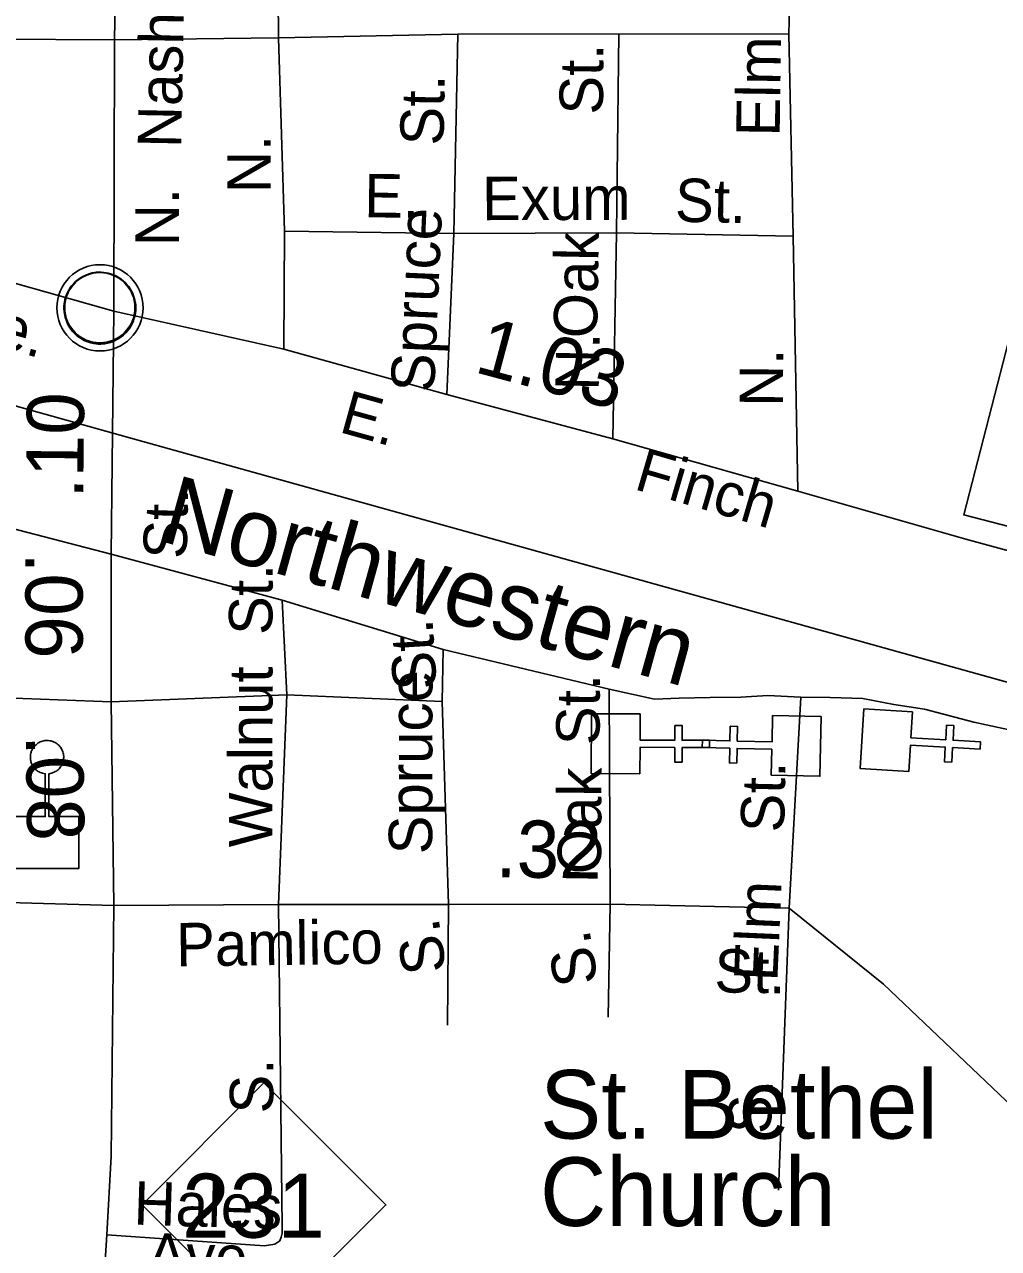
# Model space of a CAD drawing. Extents: x 2220236 to 2384410, y 720751 to 894131.
# Drawn here: x 2235895 to 2238024, y 741242 to 743918 of the extents above; entities that cross this region are included whole.
import ezdxf

# ---------------------------------------------------------------- set-up
doc = ezdxf.new("R2010")
doc.units = 0
for name, color, linetype in [('Exist Boundary Political City Limit New', 7, 'Continuous'), ('Exist Civil Demographics Community CELL', 7, 'Continuous'), ('Exist Civil Post Office CELL', 7, 'Continuous'), ('Exist Cultural Church CELL', 7, 'Continuous'), ('Exist Cultural Church Label', 7, 'Continuous'), ('Exist Railroad Mainline', 7, 'Continuous'), ('Exist Railroad Mainline Label', 7, 'Continuous'), ('Exist Road Non-System Type 51', 7, 'Continuous'), ('Exist Road Non-System Type 51 Label', 7, 'Continuous'), ('Exist Road Primary NC Attributed', 7, 'Continuous'), ('Exist Road Primary NC Label', 7, 'Continuous'), ('Exist Road Primary NC Service Mileage Hundredths English Label', 7, 'Continuous'), ('Exist Road Primary NC Shield CELL', 7, 'Continuous'), ('Exist Road Primary NC Shield Number Label', 7, 'Continuous'), ('Exist Road Primary US Attributed', 7, 'Continuous'), ('Exist Road Primary US Label', 7, 'Continuous'), ('Exist Road Primary US Mileage Hundredths English Label', 7, 'Continuous'), ('Exist Road Secondary Mileage Hundredths English Label', 7, 'Continuous'), ('Exist Road Secondary Type 51 Attributed', 7, 'Continuous'), ('Exist Road Secondary Type 51 Label', 7, 'Continuous'), ('Map Preparation Boundary City Limit Buffer Line', 7, 'Continuous')]:
    doc.layers.add(name, color=color, linetype=linetype)

msp = doc.modelspace()

# ---------------------------------------------------------------- linework, layer by layer
at = {"layer": 'Exist Boundary Political City Limit New'}
msp.add_lwpolyline([(2238316, 745341.8), (2237697.8, 745055.1), (2237600.8, 744437.2), (2238303.8, 744227.2), (2237948.2, 742846.1), (2238400.8, 742729), (2238594.8, 742672.5), (2238764.5, 742644.2), (2239019, 742648.2), (2239358.5, 742644.2), (2239919.8, 742614.7)], dxfattribs=at)
at = {"layer": 'Exist Civil Demographics Community CELL'}
msp.add_lwpolyline([(2235982.1, 743311.3), (2235983, 743316.9), (2235984.8, 743323.5), (2235987.7, 743330.7), (2235990.7, 743336.4), (2235994, 743342.2), (2235997.8, 743347.3), (2236001.7, 743351.7), (2236006.3, 743356.3), (2236011.8, 743360.8), (2236017.3, 743364.5), (2236022.2, 743367.4), (2236027.2, 743369.8), (2236032.7, 743372.1), (2236038.3, 743373.9), (2236042.6, 743375.1), (2236047.5, 743375.8), (2236051.6, 743376.6), (2236058, 743376.8), (2236062.4, 743376.7), (2236068.1, 743376.4), (2236073, 743375.7), (2236077.9, 743374.7), (2236082.9, 743373.3), (2236088.1, 743371.4), (2236094.7, 743368.5), (2236101, 743365), (2236106, 743361.4), (2236111.2, 743357.4), (2236114.5, 743354.3), (2236118.6, 743349.9), (2236122.5, 743345.2), (2236125.6, 743340.6), (2236128.7, 743335.6), (2236131.2, 743330.4), (2236133.2, 743325.4), (2236134.8, 743320.4), (2236136, 743315.8), (2236137.1, 743309.8), (2236137.8, 743305.1), (2236138, 743299.1), (2236137.8, 743293.3), (2236137.3, 743287.6), (2236136.3, 743282.1), (2236134.7, 743276), (2236132.8, 743270.1), (2236130.5, 743265), (2236127.3, 743259), (2236124.1, 743253.7), (2236120.6, 743249), (2236116.4, 743244.3), (2236111.1, 743239.3), (2236106.1, 743235.2), (2236101.1, 743231.8), (2236096.7, 743229.3), (2236089.9, 743226), (2236082.8, 743223.3), (2236076.8, 743221.8), (2236070.2, 743220.5), (2236065.8, 743220.1), (2236061.3, 743219.8), (2236055.7, 743219.8), (2236051.5, 743220.2), (2236045.8, 743221), (2236039.9, 743222.3), (2236035.3, 743223.6), (2236030.1, 743225.4), (2236025.5, 743227.4), (2236021.6, 743229.7), (2236014.8, 743233.7), (2236009.2, 743238), (2236004.3, 743242.5), (2235999.9, 743247.4), (2235996.7, 743251.3), (2235993.7, 743255.5), (2235989.6, 743262.6), (2235987.9, 743266.1), (2235986.2, 743270.2), (2235983.6, 743278.4), (2235982.1, 743285.4), (2235981.4, 743290.6), (2235981, 743296.9), (2235981, 743301.6), (2235981.5, 743308)], close=True, dxfattribs=at)
for centre, radius in [((2236059.7, 743298.9), 94.3), ((2236059.4, 743299.2), 76.7)]:
    msp.add_circle(centre, radius, dxfattribs=at)
at = {"layer": 'Exist Civil Post Office CELL'}
msp.add_lwpolyline([(2235874.4, 742186.7), (2235940, 742186.7), (2235940, 742280.2), (2235937.2, 742280.6), (2235934.4, 742281.2), (2235931.6, 742282.1), (2235928.9, 742283.2), (2235926.6, 742284.4), (2235924.6, 742285.5), (2235922.7, 742286.8), (2235920.5, 742288.5), (2235919, 742289.8), (2235917.4, 742291.5), (2235915.8, 742293.3), (2235914.5, 742294.9), (2235913.2, 742296.9), (2235912, 742299), (2235911, 742300.9), (2235910.1, 742302.8), (2235909.5, 742304.4), (2235908.9, 742306.4), (2235908.3, 742308.6), (2235907.9, 742310.8), (2235907.7, 742312.8), (2235907.5, 742315.2), (2235907.5, 742317.9), (2235907.7, 742320), (2235908, 742322.3), (2235908.5, 742324.9), (2235909, 742326.8), (2235909.6, 742328.8), (2235910.3, 742330.6), (2235911.1, 742332.3), (2235912.1, 742334.1), (2235913.1, 742335.9), (2235914.4, 742337.8), (2235916.4, 742340.4), (2235918.1, 742342.2), (2235919.9, 742343.8), (2235921.4, 742345.1), (2235922.9, 742346.3), (2235924.9, 742347.5), (2235926.6, 742348.6), (2235928.9, 742349.7), (2235931.1, 742350.6), (2235934, 742351.5), (2235936.6, 742352.2), (2235939.4, 742352.7), (2235942, 742352.9), (2235944, 742352.9), (2235946.9, 742352.8), (2235949.8, 742352.4), (2235952.5, 742351.9), (2235954.7, 742351.3), (2235956.8, 742350.7), (2235959.2, 742349.6), (2235961.5, 742348.5), (2235963.8, 742347.1), (2235966.1, 742345.5), (2235968.4, 742343.6), (2235970.3, 742341.8), (2235971.8, 742340), (2235973.1, 742338.5), (2235974.7, 742336), (2235975.9, 742334.1), (2235977, 742332.1), (2235977.9, 742330), (2235978.6, 742327.8), (2235979.4, 742325.3), (2235979.8, 742323.1), (2235980.2, 742320.4), (2235980.4, 742318.3), (2235980.5, 742315.9), (2235980.3, 742313.6), (2235980.2, 742311.5), (2235979.7, 742308.9), (2235979.1, 742306.6), (2235978.4, 742304.3), (2235977.5, 742302.1), (2235976.5, 742299.9), (2235975.3, 742297.7), (2235973.7, 742295.2), (2235972.2, 742293.3), (2235970.4, 742291.3), (2235968.1, 742289.1), (2235966.2, 742287.5), (2235964.4, 742286.2), (2235962.1, 742284.8), (2235959.9, 742283.6), (2235957.7, 742282.6), (2235955.8, 742281.9), (2235953.5, 742281.2), (2235950.9, 742280.6), (2235949.2, 742280.4), (2235948, 742280.2), (2235948, 742186.7), (2236013.5, 742186.7), (2236013.5, 742073.3), (2235874.4, 742073.3)], dxfattribs=at)
at = {"layer": 'Exist Cultural Church CELL'}
for points in [[(2237240.6, 742410.9), (2237240.4, 742354), (2237316.6, 742353.7), (2237316.7, 742385.7), (2237332.7, 742385.6), (2237332.5, 742353.6), (2237392.7, 742353.3), (2237392.6, 742337.3), (2237332.5, 742337.6), (2237332.3, 742305.6), (2237316.4, 742305.6), (2237316.5, 742337.6), (2237240.4, 742338), (2237240, 742280.3), (2237133.5, 742280.8), (2237134.1, 742411.4)], [(2237527.5, 742277), (2237528.6, 742333.9), (2237452.5, 742335.6), (2237451.8, 742303.6), (2237435.8, 742303.9), (2237436.5, 742335.9), (2237376.4, 742337.3), (2237376.8, 742353.3), (2237436.9, 742351.9), (2237437.6, 742383.9), (2237453.6, 742383.6), (2237452.9, 742351.6), (2237529, 742349.9), (2237530.4, 742407.5), (2237636.8, 742405.2), (2237633.9, 742274.6)], [(2237836, 742415.8), (2237832.8, 742359), (2237908.8, 742354.5), (2237910.7, 742386.4), (2237926.7, 742385.5), (2237924.8, 742353.6), (2237984.8, 742350.1), (2237983.9, 742334.1), (2237923.9, 742337.6), (2237922, 742305.6), (2237906, 742306.6), (2237907.9, 742338.5), (2237831.9, 742343), (2237828.4, 742285.4), (2237722.1, 742291.6), (2237729.8, 742422)]]:
    msp.add_lwpolyline(points, close=True, dxfattribs=at)
at = {"layer": 'Exist Railroad Mainline'}
msp.add_lwpolyline([(2232962.4, 743793.9), (2233126.5, 743781.3), (2233250.5, 743772.2), (2233448.7, 743743.9), (2233655, 743697.7), (2233873.3, 743643.4), (2236153.5, 743006.3), (2239641.8, 742035), (2241914, 741399.8)], dxfattribs=at)
at = {"layer": 'Exist Road Non-System Type 51'}
for p, q in [((2236449.9, 743889.1), (2236446.6, 744439.5)), ((2236449.9, 743889.1), (2236841.9, 743897.5)), ((2236841.9, 743897.5), (2236833.5, 743461.6)), ((2236841.9, 743897.5), (2237193.8, 743898.2)), ((2237189.3, 743462.5), (2237193.8, 743898.2)), ((2237193.8, 743898.2), (2237565.7, 743897.4)), ((2237565.7, 743897.4), (2237575.2, 743455.5)), ((2235725.7, 743886.9), (2236091.7, 743884.7)), ((2236091.7, 743884.7), (2236449.9, 743889.1)), ((2236463.5, 743466.6), (2236449.9, 743889.1)), ((2236463.5, 743466.6), (2236461.6, 743208.7)), ((2236833.5, 743461.6), (2236463.5, 743466.6)), ((2236818.3, 743109.6), (2236833.5, 743461.6)), ((2237189.3, 743462.5), (2236833.5, 743461.6)), ((2237181, 743012.5), (2237189.3, 743462.5)), ((2237575.2, 743455.5), (2237189.3, 743462.5)), ((2237575.2, 743455.5), (2237585.7, 742897.8)), ((2236084.2, 742760.1), (2236458.3, 742659.9)), ((2236467.9, 742452.9), (2236458.3, 742659.9)), ((2236458.3, 742659.9), (2236810.4, 742551.7)), ((2236807.8, 742438.2), (2236810.4, 742551.7)), ((2236810.4, 742551.7), (2237173, 742465.3)), ((2236084.5, 742437.1), (2236467.9, 742452.9)), ((2236450.2, 741994.3), (2236467.9, 742452.9)), ((2236467.9, 742452.9), (2236807.8, 742438.2)), ((2237175.3, 741995.4), (2237173, 742465.3)), ((2236821.9, 741994.3), (2236807.8, 742438.2)), ((2237566.6, 741986.2), (2237591.9, 742448)), ((2235737.5, 742001.8), (2236090, 741992)), ((2237170.7, 741747.8), (2237175.3, 741995.4)), ((2236819.6, 741730.5), (2236821.9, 741994.3)), ((2237543.5, 741370.1), (2237566.6, 741986.2))]:
    msp.add_line(p, q, dxfattribs=at)
for points in [[(2237380.1, 745200.3), (2237424.9, 744983.8), (2237456.8, 744821), (2237474.3, 744709.2), (2237491.9, 744614.9), (2237529.2, 744438.8), (2237542.1, 744327), (2237562.2, 744067.2), (2237567.1, 743955.4), (2237565.7, 743897.4)], [(2237173, 742465.3), (2237271.9, 742443.4), (2237326, 742445.7), (2237392.8, 742446.9), (2237460.7, 742448), (2237520, 742451.5), (2237591.9, 742448)], [(2237591.9, 742448), (2237656.3, 742446.9), (2237727.7, 742444.6), (2237795.6, 742431.9), (2237862.3, 742421.5), (2237970.5, 742392.7), (2238291, 742323.6)], [(2236075, 741272.2), (2236419.1, 741248), (2236442.1, 741251.5), (2236452.8, 741259.2), (2236456.1, 741267.3), (2236457.8, 741276.1), (2236458.3, 741289.5), (2236450.2, 741994.3)]]:
    msp.add_lwpolyline(points, dxfattribs=at)
at = {"layer": 'Exist Road Primary NC Attributed'}
for p, q in [((2236084.5, 742437.1), (2236084.2, 742760.1)), ((2236090, 741992), (2236084.5, 742437.1))]:
    msp.add_line(p, q, dxfattribs=at)
for points in [[(2236089.7, 743291.6), (2236091.7, 743884.7), (2236100.4, 744384.7), (2236135.7, 744463.5), (2236224.4, 744622.2), (2236298.7, 744711.4), (2236462.8, 744802.1), (2236705.2, 744893.4), (2237380.1, 745200.3), (2237789, 745422.4), (2238830.4, 745932.7), (2239176.9, 746116.9), (2239346, 746200.8), (2239469.3, 746283.8), (2239572.7, 746362.7), (2239701.8, 746467.6)], [(2236084.2, 742760.1), (2236086.9, 743024.9), (2236089.7, 743291.6)], [(2236021.3, 737774.2), (2236016.3, 739866.6), (2236023.2, 740450.5), (2236038.4, 740700.8), (2236075, 741272.2), (2236084.2, 741443.8), (2236090, 741992)]]:
    msp.add_lwpolyline(points, dxfattribs=at)
at = {"layer": 'Exist Road Primary NC Shield CELL'}
msp.add_lwpolyline([(2236151.9, 741337.7), (2236418.3, 741604.1), (2236684.7, 741337.7), (2236418.3, 741071.3)], close=True, dxfattribs=at)
at = {"layer": 'Exist Road Primary US Attributed'}
for points in [[(2235034.9, 743591), (2235340.4, 743502.9), (2235733.2, 743391.8), (2236089.7, 743291.6)], [(2236089.7, 743291.6), (2236461.6, 743208.7), (2236818.3, 743109.6), (2237181, 743012.5), (2237585.7, 742897.8), (2237952.5, 742792.9), (2238049, 742766.7), (2238252.9, 742711.4), (2238411.3, 742664.7), (2238595.6, 742620.3), (2238695.7, 742601.1), (2238779.6, 742587.8), (2238857.8, 742578.4), (2238943.7, 742575.2), (2239015.7, 742575.7), (2239197.6, 742571.2), (2239957.5, 742549.4), (2241123.5, 742495), (2241221.5, 742485.8), (2241339.5, 742468.7), (2241365.6, 742462.8), (2241409.7, 742459.3)]]:
    msp.add_lwpolyline(points, dxfattribs=at)
at = {"layer": 'Exist Road Secondary Type 51 Attributed'}
for points in [[(2236084.2, 742760.1), (2235732.6, 742851.1), (2235361.2, 742963.9), (2234889, 743093.5), (2234483.3, 743207.5), (2234115.2, 743323.5), (2234029.2, 743341.8), (2233946.9, 743347.3), (2233886.5, 743338.2), (2233859.2, 743325.9), (2233780.5, 743290.6), (2233700.4, 743211.9), (2233568.5, 743037.2), (2233416.1, 742830), (2233319.2, 742717.2), (2233184.2, 742590.2), (2233093, 742499.5), (2232973.9, 742398.6), (2232801, 742267.2), (2232689.7, 742190.3), (2232530.6, 742085.2), (2232276.8, 741902.5)], [(2235456.1, 742290.2), (2235464.7, 742445.7), (2235735.8, 742450.9), (2236084.5, 742437.1)], [(2239203.1, 739739.1), (2239091.9, 740085.4), (2238852.3, 740559.2), (2238756.7, 740754.3), (2238695.8, 740871.9), (2238641, 740961.4), (2238606.6, 741009.1), (2238566.3, 741052.7), (2238507.9, 741110.1), (2238437.3, 741185.6), (2238294.2, 741324.5), (2237773, 741819.9), (2237566.6, 741986.2), (2237175.3, 741995.4), (2236821.9, 741994.3), (2236450.2, 741994.3), (2236090, 741992)]]:
    msp.add_lwpolyline(points, dxfattribs=at)
at = {"layer": 'Map Preparation Boundary City Limit Buffer Line'}
msp.add_lwpolyline([(2238316, 745341.8), (2237697.8, 745055.1), (2237600.8, 744437.2), (2238303.8, 744227.2), (2237948.2, 742846.1), (2238400.8, 742729), (2238594.8, 742672.5), (2238764.5, 742644.2), (2239019, 742648.2), (2239358.5, 742644.2), (2239919.8, 742614.7)], dxfattribs=at)

# ---------------------------------------------------------------- texts
at = {"layer": 'Exist Cultural Church Label'}
for s, p in [('St. Bethel', (2237021.8, 741482.5)), ('Church', (2237021.8, 741291.5))]:
    msp.add_text(s, height=150, dxfattribs=at).set_placement(p)
at = {"layer": 'Exist Railroad Mainline Label'}
msp.add_text('Northwestern', height=150, rotation=344.4404, dxfattribs=at).set_placement((2236187.1, 742790.1))
at = {"layer": 'Exist Road Non-System Type 51 Label'}
for s, rotation, p in [('Elm', 89.1604, (2237545.7, 743673)), ('St.', 89.4, (2237159.1, 743720.9)), ('St.', 88.9005, (2236810.7, 743653.1)), ('N.', 89.9867, (2236432.9, 743549.9)), ('E.', 359.2248, (2236637, 743497)), ('Exum', 0.1422, (2236895.2, 743490.5)), ('St.', 358.9705, (2237316.3, 743487.1)), ('Spruce', 87.5215, (2236790.2, 743113.3)), ('Oak', 88.9493, (2237146.3, 743231.6)), ('N.', 88.9493, (2237150.1, 743117.2)), ('N.', 89.7048, (2237553, 743082.5)), ('St.', 89.4639, (2236436.3, 742583.4)), ('St.', 93.4893, (2236796, 742466.1)), ('Walnut', 89.9774, (2236436.8, 742119.4)), ('Spruce', 89.921, (2236786, 742104.1)), ('St.', 89.7369, (2237152, 742342.6)), ('Oak', 89.7369, (2237155.2, 742060.3)), ('St.', 88.722, (2237555.2, 742151.3)), ('Elm', 87.5202, (2237540.6, 741825.2)), ('S.', 98.3604, (2236817.1, 741849.3)), ('S.', 99.4399, (2237149, 741824.3)), ('S.', 89.9774, (2236438.6, 741537.5)), ('S.', 87.5202, (2237526.1, 741491.4)), ('Hales', 358.2073, (2236132.4, 741294.6)), ('Ave.', 358.2073, (2236162, 741181.5))]:
    msp.add_text(s, height=95, rotation=rotation, dxfattribs=at).set_placement(p)
at = {"layer": 'Exist Road Primary NC Label'}
for s, rotation, p in [('Nash', 88.8903, (2236237.1, 743647.9)), ('N.', 89.9867, (2236232.3, 743433.7)), ('St.', 88.6876, (2236249.1, 742749.2))]:
    msp.add_text(s, height=95, rotation=rotation, dxfattribs=at).set_placement(p)
at = {"layer": 'Exist Road Primary NC Service Mileage Hundredths English Label'}
for s, rotation, p in [('.10', 89.4108, (2236023, 742881.3)), ('.06', 270.0505, (2235896.7, 742764.6)), ('.08', 270.7037, (2235897.9, 742365.1))]:
    msp.add_text(s, height=125, rotation=rotation, dxfattribs=at).set_placement(p)
at = {"layer": 'Exist Road Primary NC Shield Number Label'}
msp.add_text('231', height=140, dxfattribs=at).set_placement((2236239.2, 741265.9))
at = {"layer": 'Exist Road Primary US Label'}
for s, rotation, p in [('Ave.', 344.4704, (2235682.6, 743256.7)), ('E.', 344.4704, (2236579.8, 743028)), ('Finch', 343.6992, (2237224.7, 742903.1))]:
    msp.add_text(s, height=95, rotation=rotation, dxfattribs=at).set_placement(p)
at = {"layer": 'Exist Road Primary US Mileage Hundredths English Label'}
msp.add_text('1.03', height=125, rotation=345.0225, dxfattribs=at).set_placement((2236875.4, 743159))
at = {"layer": 'Exist Road Secondary Mileage Hundredths English Label'}
msp.add_text('.32', height=125, rotation=359.1219, dxfattribs=at).set_placement((2236923.8, 742054.3))
at = {"layer": 'Exist Road Secondary Type 51 Label'}
for s, rotation, p in [('Pamlico', 0.7854, (2236226.7, 741858.9)), ('St.', 359.1219, (2237402.6, 741802.4))]:
    msp.add_text(s, height=95, rotation=rotation, dxfattribs=at).set_placement(p)

doc.saveas('drawing.dxf')
